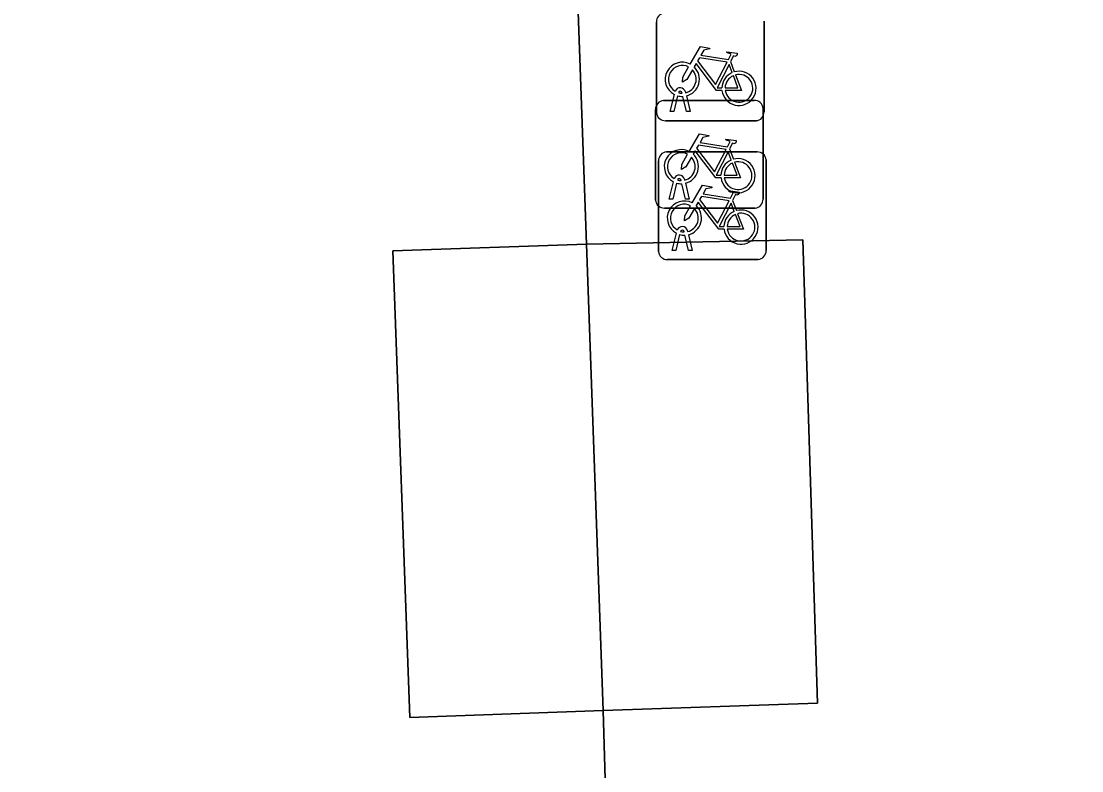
# Model space of a CAD drawing. Extents: x 161084 to 161928, y 385354 to 386522.
# Drawn here: x 161328.44 to 161338.3, y 386399.63 to 386406.6 of the extents above; entities that cross this region are included whole.
import ezdxf

# ---------------------------------------------------------------- set-up
doc = ezdxf.new("R2010")
doc.units = 0
for name, color, linetype in [('IMGEO_Fietsenrek', 7, 'Continuous'), ('IMGEO_Pand', 7, 'Continuous'), ('IMGEO_Voetpad_open', 7, 'Continuous')]:
    doc.layers.add(name, color=color, linetype=linetype)

msp = doc.modelspace()

# ---------------------------------------------------------------- linework, layer by layer
at = {"layer": 'IMGEO_Fietsenrek'}
for p, q in [((161334.3485, 386405.7449), (161334.3485, 386406.5858)), ((161334.3485, 386406.5858), (161334.3485, 386405.7449)), ((161335.3475, 386406.5951), (161335.3475, 386405.7542)), ((161335.3475, 386405.7542), (161335.3475, 386406.5951)), ((161335.0352, 386406.2192), (161335.0715, 386406.124)), ((161334.4755, 386405.7543), (161334.5138, 386405.9143)), ((161334.5442, 386405.9021), (161334.5089, 386405.7543)), ((161334.5859, 386405.9259), (161334.5849, 386405.9302)), ((161334.627, 386405.7543), (161334.5931, 386405.896)), ((161334.6166, 386405.9374), (161334.6184, 386405.9295)), ((161334.6254, 386405.9003), (161334.6604, 386405.7543)), ((161334.4139, 386405.8575), (161335.2548, 386405.8575)), ((161335.2548, 386405.8575), (161334.4139, 386405.8575)), ((161335.3385, 386405.7831), (161335.3385, 386404.9422)), ((161335.3385, 386404.9422), (161335.3385, 386405.7831)), ((161334.3395, 386404.9329), (161334.3395, 386405.7738)), ((161334.3395, 386405.7738), (161334.3395, 386404.9329)), ((161334.5089, 386405.7543), (161334.4755, 386405.7543)), ((161334.6604, 386405.7543), (161334.627, 386405.7543)), ((161335.2731, 386405.6705), (161334.4322, 386405.6705)), ((161334.4322, 386405.6705), (161335.2731, 386405.6705)), ((161335.0262, 386405.4072), (161335.0625, 386405.312)), ((161334.3675, 386404.4549), (161334.3675, 386405.2958)), ((161334.3675, 386405.2958), (161334.3675, 386404.4549)), ((161334.4419, 386405.3795), (161335.2828, 386405.3795)), ((161335.2828, 386405.3795), (161334.4419, 386405.3795)), ((161335.3665, 386405.3051), (161335.3665, 386404.4642)), ((161335.3665, 386404.4642), (161335.3665, 386405.3051)), ((161334.4665, 386404.9423), (161334.5048, 386405.1023)), ((161334.5352, 386405.0901), (161334.4999, 386404.9423)), ((161334.5769, 386405.1139), (161334.5759, 386405.1182)), ((161334.6076, 386405.1254), (161334.6094, 386405.1175)), ((161334.618, 386404.9423), (161334.5841, 386405.084)), ((161334.6164, 386405.0883), (161334.6514, 386404.9423)), ((161334.4999, 386404.9423), (161334.4665, 386404.9423)), ((161334.6514, 386404.9423), (161334.618, 386404.9423)), ((161335.0542, 386404.9292), (161335.0905, 386404.834)), ((161335.2641, 386404.8585), (161334.4232, 386404.8585)), ((161334.4232, 386404.8585), (161335.2641, 386404.8585)), ((161334.4945, 386404.4643), (161334.5328, 386404.6243)), ((161334.5632, 386404.6121), (161334.5279, 386404.4643)), ((161334.6049, 386404.6359), (161334.6039, 386404.6402)), ((161334.646, 386404.4643), (161334.6121, 386404.606)), ((161334.6356, 386404.6474), (161334.6374, 386404.6395)), ((161334.6444, 386404.6103), (161334.6794, 386404.4643)), ((161334.5279, 386404.4643), (161334.4945, 386404.4643)), ((161334.6794, 386404.4643), (161334.646, 386404.4643)), ((161335.2921, 386404.3805), (161334.4512, 386404.3805)), ((161334.4512, 386404.3805), (161335.2921, 386404.3805))]:
    msp.add_line(p, q, dxfattribs=at)
for points in [[(161334.6611, 386406.1962), (161334.7558, 386406.3597), (161334.842, 386406.3459), (161334.8437, 386406.3372), (161334.7876, 386406.3263), (161334.7614, 386406.281), (161335.0166, 386406.2402)], [(161335.0166, 386406.2402), (161335.0416, 386406.289), (161335.0365, 386406.293), (161335.0133, 386406.2967), (161335.0006, 386406.3042), (161334.9996, 386406.3073), (161335.0018, 386406.3119), (161335.0966, 386406.2968), (161335.0989, 386406.2865), (161335.0895, 386406.2741), (161335.0771, 386406.2677), (161335.0626, 386406.2739), (161335.0352, 386406.2192)], [(161334.9568, 386405.9515), (161334.9071, 386405.9516), (161334.7164, 386406.2033), (161334.6974, 386406.1705)], [(161335.0037, 386406.215), (161334.7469, 386406.256), (161334.7302, 386406.2272), (161334.8972, 386406.0069), (161335.0037, 386406.215)], [(161335.0517, 386406.117), (161335.0224, 386406.1938), (161334.913, 386405.9757), (161334.9557, 386405.9756)], [(161334.6818, 386406.1437), (161334.6302, 386406.0545), (161334.5903, 386406.0285), (161334.5915, 386406.076), (161334.646, 386406.1702)], [(161334.9857, 386405.9755), (161335.1056, 386405.9753), (161335.0624, 386406.0889)], [(161335.0822, 386406.0958), (161335.1372, 386405.9512), (161334.9871, 386405.9515)], [(161334.6521, 386405.3842), (161334.7468, 386405.5477), (161334.833, 386405.5339), (161334.8347, 386405.5252), (161334.7786, 386405.5143), (161334.7524, 386405.469), (161335.0076, 386405.4282)], [(161335.0076, 386405.4282), (161335.0326, 386405.477), (161335.0275, 386405.481), (161335.0043, 386405.4847), (161334.9916, 386405.4922), (161334.9906, 386405.4953), (161334.9928, 386405.4999), (161335.0876, 386405.4848), (161335.0899, 386405.4745), (161335.0805, 386405.4621), (161335.0681, 386405.4557), (161335.0536, 386405.4619), (161335.0262, 386405.4072)], [(161334.9478, 386405.1395), (161334.8981, 386405.1396), (161334.7074, 386405.3913), (161334.6884, 386405.3585)], [(161334.9947, 386405.403), (161334.7379, 386405.444), (161334.7212, 386405.4152), (161334.8882, 386405.1949), (161334.9947, 386405.403)], [(161334.6728, 386405.3317), (161334.6212, 386405.2425), (161334.5813, 386405.2165), (161334.5825, 386405.264), (161334.637, 386405.3582)], [(161335.0427, 386405.305), (161335.0134, 386405.3818), (161334.904, 386405.1637), (161334.9467, 386405.1636)], [(161334.9767, 386405.1635), (161335.0966, 386405.1633), (161335.0534, 386405.2769)], [(161335.0732, 386405.2838), (161335.1282, 386405.1392), (161334.9781, 386405.1395)], [(161334.6801, 386404.9062), (161334.7748, 386405.0697), (161334.861, 386405.0559), (161334.8627, 386405.0472), (161334.8066, 386405.0363), (161334.7804, 386404.991), (161335.0356, 386404.9502)], [(161335.0356, 386404.9502), (161335.0606, 386404.999), (161335.0555, 386405.003), (161335.0323, 386405.0067), (161335.0196, 386405.0142), (161335.0186, 386405.0173), (161335.0208, 386405.0219), (161335.1156, 386405.0068), (161335.1179, 386404.9965), (161335.1085, 386404.9841), (161335.0961, 386404.9777), (161335.0816, 386404.9839), (161335.0542, 386404.9292)], [(161334.9758, 386404.6615), (161334.9261, 386404.6616), (161334.7354, 386404.9133), (161334.7164, 386404.8805)], [(161335.0227, 386404.925), (161334.7659, 386404.966), (161334.7492, 386404.9372), (161334.9162, 386404.7169), (161335.0227, 386404.925)], [(161335.0707, 386404.827), (161335.0414, 386404.9038), (161334.932, 386404.6857), (161334.9747, 386404.6856)], [(161334.7008, 386404.8537), (161334.6492, 386404.7645), (161334.6093, 386404.7385), (161334.6105, 386404.786), (161334.665, 386404.8802)], [(161335.0047, 386404.6855), (161335.1246, 386404.6853), (161335.0814, 386404.7989)], [(161335.1012, 386404.8058), (161335.1562, 386404.6612), (161335.0061, 386404.6615)]]:
    msp.add_lwpolyline(points, dxfattribs=at)
for centre, radius, start, end in [((161334.4262, 386406.5916), 0.0779, 92.4484, 184.28452), ((161334.4262, 386406.5916), 0.0779, 92.4484, 184.28452), ((161334.5881, 386406.0549), 0.159, 62.67661, 242.13685), ((161334.5881, 386406.0549), 0.129, 63.31916, 238.90302), ((161334.5881, 386406.0549), 0.129, 283.60429, 43.43025), ((161334.5881, 386406.0549), 0.159, 283.5766, 46.60424), ((161335.1147, 386405.9709), 0.159, 113.3408, 178.32165), ((161335.1147, 386405.9709), 0.159, 187.0065, 105.77075), ((161335.1147, 386405.9709), 0.129, 113.92302, 177.95563), ((161335.1147, 386405.9709), 0.129, 188.67146, 104.58832), ((161334.5679, 386405.9263), 0.0499, 12.8025, 158.69338), ((161334.5881, 386406.0549), 0.159, 253.99666, 271.78671), ((161334.5679, 386405.9263), 0.0174, 12.8025, 163.45023), ((161334.5881, 386406.0549), 0.129, 253.41502, 269.02044), ((161334.4172, 386405.7796), 0.0779, 92.4484, 184.28452), ((161334.4172, 386405.7796), 0.0779, 92.4484, 184.28452), ((161335.2606, 386405.7798), 0.0779, 2.4484, 94.28452), ((161335.2606, 386405.7798), 0.0779, 2.4484, 94.28452), ((161334.4264, 386405.7482), 0.0779, 182.4484, 274.28452), ((161334.4264, 386405.7482), 0.0779, 182.4484, 274.28452), ((161335.2698, 386405.7484), 0.0779, 272.4484, 4.28452), ((161335.2698, 386405.7484), 0.0779, 272.4484, 4.28452), ((161334.5791, 386405.2429), 0.159, 62.67661, 242.13685), ((161334.4452, 386405.3016), 0.0779, 92.4484, 184.28452), ((161334.4452, 386405.3016), 0.0779, 92.4484, 184.28452), ((161334.5791, 386405.2429), 0.129, 63.31916, 238.90302), ((161334.5791, 386405.2429), 0.129, 283.60429, 43.43025), ((161334.5791, 386405.2429), 0.159, 283.5766, 46.60424), ((161335.1057, 386405.1589), 0.159, 113.3408, 178.32165), ((161335.1057, 386405.1589), 0.159, 187.0065, 105.77075), ((161335.1057, 386405.1589), 0.129, 188.67146, 104.58832), ((161335.2886, 386405.3018), 0.0779, 2.4484, 94.28452), ((161335.2886, 386405.3018), 0.0779, 2.4484, 94.28452), ((161335.1057, 386405.1589), 0.129, 113.92302, 177.95563), ((161334.5589, 386405.1143), 0.0499, 12.8025, 158.69338), ((161334.5791, 386405.2429), 0.159, 253.99666, 271.78671), ((161334.5589, 386405.1143), 0.0174, 12.8025, 163.45023), ((161334.5791, 386405.2429), 0.129, 253.41502, 269.02044), ((161334.4174, 386404.9362), 0.0779, 182.4484, 274.28452), ((161334.4174, 386404.9362), 0.0779, 182.4484, 274.28452), ((161334.6071, 386404.7649), 0.159, 62.67661, 242.13685), ((161334.6071, 386404.7649), 0.129, 63.31916, 238.90302), ((161335.2608, 386404.9364), 0.0779, 272.4484, 4.28452), ((161335.2608, 386404.9364), 0.0779, 272.4484, 4.28452), ((161334.6071, 386404.7649), 0.129, 283.60429, 43.43025), ((161334.6071, 386404.7649), 0.159, 283.5766, 46.60424), ((161335.1337, 386404.6809), 0.159, 113.3408, 178.32165), ((161335.1337, 386404.6809), 0.159, 187.0065, 105.77075), ((161335.1337, 386404.6809), 0.129, 113.92302, 177.95563), ((161335.1337, 386404.6809), 0.129, 188.67146, 104.58832), ((161334.5869, 386404.6363), 0.0499, 12.8025, 158.69338), ((161334.6071, 386404.7649), 0.159, 253.99666, 271.78671), ((161334.5869, 386404.6363), 0.0174, 12.8025, 163.45023), ((161334.6071, 386404.7649), 0.129, 253.41502, 269.02044), ((161334.4454, 386404.4582), 0.0779, 182.4484, 274.28452), ((161334.4454, 386404.4582), 0.0779, 182.4484, 274.28452), ((161335.2888, 386404.4584), 0.0779, 272.4484, 4.28452), ((161335.2888, 386404.4584), 0.0779, 272.4484, 4.28452)]:
    msp.add_arc(centre, radius, start, end, dxfattribs=at)
at = {"layer": 'IMGEO_Pand'}
msp.add_lwpolyline([(161293.641, 386390.105), (161326.176, 386391.304), (161329.852, 386391.439), (161334.128, 386391.597), (161333.981, 386395.715), (161333.853, 386400.186), (161332.054, 386400.121), (161331.897, 386404.459), (161333.696, 386404.523), (161333.396, 386412.899), (161319.47, 386412.4), (161319.306, 386415.535), (161319.289, 386415.848), (161318.93, 386422.703), (161331.167, 386423.085), (161331.152, 386423.483), (161330.696, 386436.283), (161332.549, 386436.371), (161331.756, 386458.523), (161305.962, 386457.591), (161305.965, 386457.491), (161303.542, 386455.014)], dxfattribs=at)
at = {"layer": 'IMGEO_Voetpad_open'}
msp.add_lwpolyline([(161332.549, 386436.371), (161333.012, 386423.549), (161334.967, 386423.618), (161334.977, 386423.204), (161335.051, 386419.977), (161335.068, 386419.664), (161335.226, 386416.454), (161335.233, 386416.182), (161333.28, 386416.103), (161333.396, 386412.899), (161333.696, 386404.523), (161335.707, 386404.563), (161335.846, 386400.254), (161333.853, 386400.186), (161333.981, 386395.715), (161334.128, 386391.597), (161329.852, 386391.439), (161329.913, 386389.908), (161330.014, 386387.403), (161330.132, 386384.464), (161338.302, 386384.775)], dxfattribs=at)
for points in [[(161333.696, 386404.523), (161331.897, 386404.459), (161332.054, 386400.121), (161333.853, 386400.186)], [(161333.853, 386400.186), (161335.846, 386400.254), (161335.707, 386404.563), (161333.696, 386404.523)]]:
    msp.add_lwpolyline(points, close=True, dxfattribs=at)

doc.saveas('drawing.dxf')
